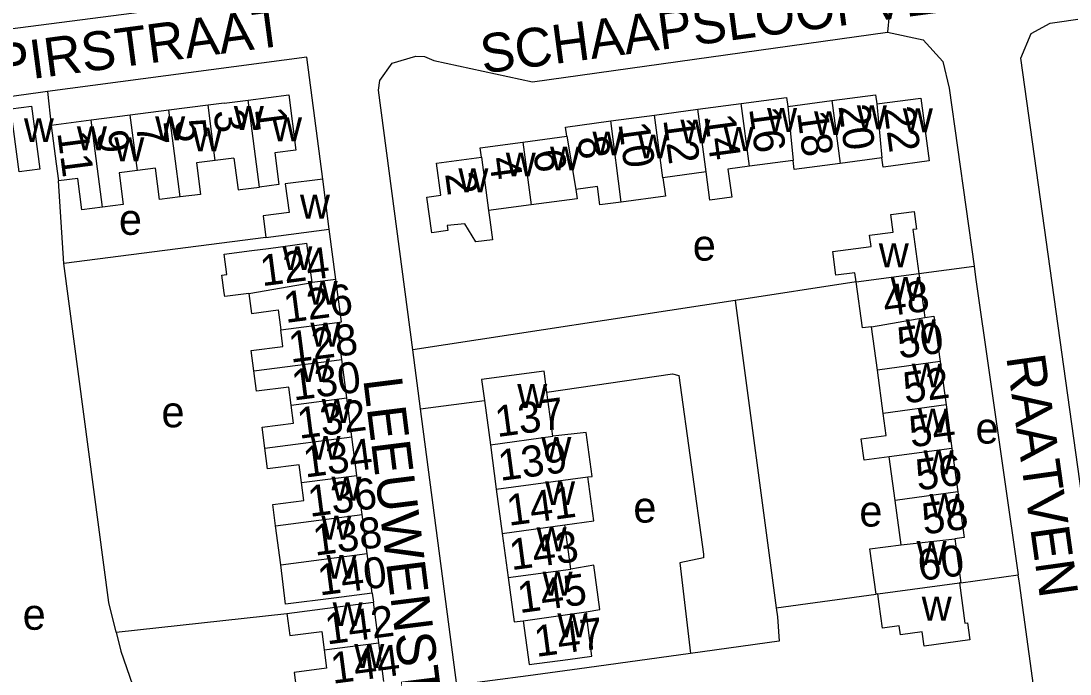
# Model space of a CAD drawing. Extents: x 162667 to 164645, y 379003 to 382150.
# Drawn here: x 163473.8 to 163609, y 381014 to 381098.1 of the extents above; entities that cross this region are included whole.
import ezdxf

# ---------------------------------------------------------------- set-up
doc = ezdxf.new("R2010")
doc.units = 0
for name, color, linetype in [('BLT_Basislijn', 7, 'Continuous'), ('BLT_Bebouwing', 7, 'Continuous'), ('BLT_Centroide', 7, 'Continuous'), ('BLT_Huisnummer', 7, 'Continuous'), ('BLT_Huisnummer_ tussenligend', 7, 'Continuous'), ('BLT_Onderverdeling_panden', 7, 'Continuous'), ('BLT_Straatnaam', 7, 'Continuous'), ('BLT_Vlakafsluiter', 7, 'Continuous')]:
    doc.layers.add(name, color=color, linetype=linetype)

msp = doc.modelspace()

# ---------------------------------------------------------------- linework, layer by layer
at = {"layer": 'BLT_Basislijn'}
for p, q in [((163477.24, 381089.02), (163477.72, 381084.66)), ((163479.35, 381066.86), (163478.64, 381077.52)), ((163505.38, 381070.24), (163479.35, 381066.86)), ((163589.53, 381065.58), (163596.65, 381066.54)), ((163581.45, 381064.5), (163565.86, 381062.12)), ((163565.86, 381062.12), (163524.32, 381055.77)), ((163565.86, 381062.12), (163571.17, 381022.51)), ((163525.33, 381048.17), (163524.32, 381055.77)), ((163525.33, 381048.17), (163533.54, 381049.22)), ((163529.99, 381012.55), (163525.33, 381048.17)), ((163594.95, 381025.75), (163602.36, 381026.78)), ((163519.1, 381024.41), (163519.25, 381023.24)), ((163571.17, 381022.51), (163584.02, 381024.29)), ((163584.26, 381024.32), (163584.02, 381024.29)), ((163486.09, 381019.36), (163508.09, 381021.77))]:
    msp.add_line(p, q, dxfattribs=at)
for points in [[(163506.35, 381101.46), (163450.08, 381094.2), (163448.63, 381104.37)], [(163615.57, 381000.96), (163602.69, 381093.3), (163604.03, 381096.48), (163606.45, 381097.82), (163642.82, 381103.11)], [(163524.32, 381055.77), (163519.88, 381089.18), (163520.07, 381090.43), (163521.66, 381092.66), (163524.72, 381093.57), (163525.84, 381093.52), (163527.02, 381093.02), (163539.76, 381090.26), (163585.52, 381096.69)], [(163585.52, 381096.69), (163590.11, 381095.68), (163592.65, 381092.88), (163593.45, 381089.46), (163596.65, 381066.54)], [(163512.71, 381077.75), (163510.65, 381093.43), (163477.24, 381089.02)], [(163477.24, 381089.02), (163476.32, 381088.9), (163449.95, 381085.27), (163447.02, 381071.2), (163437.7, 381020.39), (163475.54, 380974.72)], [(163514.39, 381064.82), (163513.55, 381071.3)], [(163486.09, 381019.36), (163485.15, 381023.2), (163479.35, 381066.86)], [(163596.65, 381066.54), (163596.86, 381065.11), (163602.36, 381026.78)], [(163541.61, 381050.3), (163557.8, 381052.66), (163558.59, 381052.45), (163561.79, 381029.42), (163561.79, 381028.95), (163558.72, 381028.29), (163560.13, 381016.61)], [(163605.56, 381003.41), (163602.51, 381025.7), (163602.36, 381026.78)], [(163571.17, 381022.51), (163571.32, 381021.36), (163571.54, 381018.21), (163560.13, 381016.61)], [(163486.09, 381019.36), (163486.68, 381016.92), (163496.32, 380989.15)], [(163560.13, 381016.61), (163546.73, 381014.79), (163539.19, 381013.76), (163529.99, 381012.55)]]:
    msp.add_lwpolyline(points, dxfattribs=at)
at = {"layer": 'BLT_Bebouwing'}
for p, q in [((163497.93, 381087.27), (163492.88, 381086.61)), ((163500, 381087.53), (163497.93, 381087.27)), ((163500, 381087.53), (163503.11, 381087.93)), ((163561.05, 381086.74), (163566.65, 381087.49)), ((163572.67, 381087.09), (163578.32, 381087.85)), ((163487.9, 381085.97), (163482.88, 381085.32)), ((163492.88, 381086.61), (163487.9, 381085.97)), ((163549.86, 381085.23), (163555.45, 381085.98)), ((163555.45, 381085.98), (163561.05, 381086.74)), ((163482.88, 381085.32), (163477.72, 381084.66)), ((163538.51, 381082.5), (163544.15, 381083.26)), ((163501.27, 381080.46), (163498.85, 381080.15)), ((163584.78, 381080.49), (163579.41, 381079.77)), ((163573.33, 381080.16), (163567.73, 381079.41)), ((163513.55, 381071.3), (163512.71, 381077.75)), ((163562.14, 381078.66), (163556.54, 381077.91)), ((163539.59, 381074.42), (163534.08, 381073.68)), ((163505.38, 381070.24), (163513.55, 381071.3)), ((163511.33, 381064.42), (163510.67, 381069.47)), ((163589.53, 381065.58), (163590.31, 381059.93)), ((163514.39, 381064.82), (163511.33, 381064.42)), ((163515.17, 381054.52), (163514.55, 381059.27)), ((163584.2, 381053.14), (163583.44, 381058.73)), ((163515.82, 381049.58), (163515.17, 381054.52)), ((163592.29, 381054.24), (163593.05, 381048.65)), ((163584.96, 381047.55), (163584.2, 381053.14)), ((163516.47, 381044.56), (163515.82, 381049.58)), ((163542.38, 381044.61), (163541.61, 381050.3)), ((163533.54, 381049.22), (163534.31, 381043.52)), ((163593.05, 381048.65), (163593.81, 381043.05)), ((163517.12, 381039.58), (163516.47, 381044.56)), ((163534.31, 381043.52), (163535.08, 381037.82)), ((163593.81, 381043.05), (163594.58, 381037.46)), ((163586.48, 381036.36), (163585.72, 381041.96)), ((163517.78, 381034.54), (163517.12, 381039.58)), ((163535.08, 381037.82), (163535.84, 381032.11)), ((163587.26, 381030.63), (163586.48, 381036.36)), ((163518.43, 381029.52), (163517.78, 381034.54)), ((163544.69, 381027.5), (163543.92, 381033.2)), ((163535.84, 381032.11), (163536.61, 381026.41)), ((163594.18, 381031.42), (163594.95, 381025.75)), ((163519.1, 381024.41), (163518.43, 381029.52)), ((163594.95, 381025.75), (163594.76, 381025.73)), ((163519.93, 381018.01), (163519.25, 381023.24)), ((163520.58, 381013.04), (163519.93, 381018.01))]:
    msp.add_line(p, q, dxfattribs=at)
for points in [[(163503.11, 381087.93), (163508.32, 381088.6), (163509.24, 381081.46)], [(163578.32, 381087.85), (163583.97, 381088.61), (163584.11, 381087.42)], [(163566.65, 381087.49), (163572.5, 381088.27), (163572.67, 381087.09)], [(163584.11, 381087.42), (163589.78, 381088.18), (163590.87, 381080.1), (163585.92, 381079.43), (163584.94, 381079.3), (163584.78, 381080.49)], [(163477.72, 381084.66), (163478.36, 381079.7), (163478.64, 381077.52)], [(163544.15, 381083.26), (163543.99, 381084.45), (163549.86, 381085.23)], [(163533.16, 381080.56), (163533, 381081.76), (163538.51, 381082.5)], [(163501.27, 381080.46), (163501.8, 381076.36), (163502.08, 381076.4), (163504.56, 381076.72)], [(163509.24, 381081.46), (163506.52, 381081.11), (163507.04, 381077.04), (163504.56, 381076.72)], [(163534.08, 381073.68), (163534.24, 381072.49), (163534.58, 381069.92), (163532.42, 381069.64), (163531.02, 381071.98), (163528.75, 381071.75), (163528.83, 381071.11), (163526.75, 381070.83), (163526.13, 381075.43), (163527.92, 381075.67), (163527.36, 381079.79), (163533.16, 381080.56)], [(163494.33, 381075.44), (163491.69, 381075.1), (163491.17, 381079.13), (163488.82, 381078.83)], [(163498.85, 381080.15), (163496.43, 381079.84), (163496.96, 381075.78), (163494.33, 381075.44)], [(163567.73, 381079.41), (163564.94, 381079.04), (163565.42, 381075.43), (163562.62, 381075.05), (163562.14, 381078.66)], [(163579.41, 381079.77), (163573.49, 381078.97), (163573.33, 381080.16)], [(163484.32, 381074.13), (163481.65, 381073.79), (163481.13, 381077.84), (163478.64, 381077.52)], [(163488.82, 381078.83), (163486.47, 381078.53), (163486.99, 381074.48), (163484.32, 381074.13)], [(163512.71, 381077.75), (163507.88, 381077.12), (163508.36, 381073.45), (163505.02, 381073.01), (163505.38, 381070.24)], [(163556.54, 381077.91), (163556.87, 381075.55), (163551.19, 381074.79)], [(163545.35, 381076.4), (163545.51, 381075.21), (163539.59, 381074.42)], [(163551.19, 381074.79), (163548.42, 381074.42), (163548.11, 381076.77), (163545.35, 381076.4)], [(163581.45, 381064.5), (163581.29, 381065.68), (163578.84, 381065.36), (163578.44, 381068.42), (163583.38, 381069.08), (163583.2, 381070.5), (163586.22, 381070.9), (163585.94, 381073.18), (163588.94, 381073.58), (163589.24, 381071.29), (163588.75, 381071.23), (163589.53, 381065.58)], [(163500, 381065.41), (163500.36, 381065.45), (163500.01, 381068.08), (163503.57, 381068.54)], [(163503.57, 381068.54), (163505.71, 381068.82), (163510.67, 381069.47)], [(163500, 381063.1), (163499.69, 381065.36), (163500, 381065.41)], [(163514.55, 381059.27), (163515.11, 381059.35), (163514.39, 381064.82)], [(163583.44, 381058.73), (163582.26, 381058.57), (163581.45, 381064.5)], [(163503.18, 381063.01), (163500.07, 381062.6), (163500, 381063.1)], [(163503.18, 381063.01), (163503.51, 381060.44), (163506.96, 381060.89), (163507.29, 381058.33)], [(163590.31, 381059.93), (163591.49, 381060.07), (163592.29, 381054.24)], [(163503.82, 381053.04), (163503.48, 381055.66), (163507.57, 381056.19), (163507.29, 381058.33)], [(163508.62, 381048.64), (163508.32, 381050.96), (163504.16, 381050.42), (163503.82, 381053.04)], [(163541.61, 381050.3), (163541.25, 381052.99), (163533.18, 381051.91), (163533.54, 381049.22)], [(163505.23, 381043.1), (163504.88, 381045.79), (163508.93, 381046.31), (163508.62, 381048.64)], [(163585.72, 381041.96), (163582.5, 381041.52), (163582.12, 381044.29), (163585.35, 381044.73), (163584.96, 381047.55)], [(163546.88, 381039.37), (163547.44, 381039.44), (163546.67, 381045.09), (163542.38, 381044.61)], [(163509.96, 381038.65), (163509.66, 381040.94), (163505.58, 381040.41), (163505.23, 381043.1)], [(163506.63, 381033.08), (163506.27, 381035.83), (163510.26, 381036.35), (163509.96, 381038.65)], [(163543.92, 381033.2), (163547.64, 381033.72), (163546.88, 381039.37)], [(163594.58, 381037.46), (163595.38, 381031.57), (163594.18, 381031.42)], [(163507.29, 381028.07), (163506.63, 381033.08)], [(163584.02, 381024.29), (163583.24, 381030.1), (163587.26, 381030.63)], [(163519.1, 381024.41), (163514.14, 381023.78), (163507.93, 381022.98), (163507.29, 381028.07)], [(163546.66, 381022), (163548.44, 381022.32), (163547.67, 381027.99), (163544.69, 381027.5)], [(163536.61, 381026.41), (163537.38, 381020.71), (163538.56, 381020.84)], [(163594.76, 381025.73), (163595.47, 381020.52), (163595.82, 381020.56), (163596.12, 381018.38), (163590.24, 381017.58), (163589.98, 381019.43), (163587.16, 381019.05), (163587.01, 381020.18), (163584.85, 381019.89), (163584.44, 381022.98), (163584.26, 381024.32)], [(163508.09, 381021.77), (163514.29, 381022.59), (163519.25, 381023.24)], [(163508.09, 381021.77), (163508.46, 381018.93), (163512.58, 381019.46), (163512.89, 381017.09)], [(163538.56, 381020.84), (163539.32, 381015.21), (163544.28, 381015.87), (163547.4, 381016.28), (163546.66, 381022)], [(163512.89, 381017.09), (163513.2, 381014.72), (163509.04, 381014.18), (163509.38, 381011.58)]]:
    msp.add_lwpolyline(points, dxfattribs=at)
msp.add_lwpolyline([(163472.49, 381086.79), (163475.18, 381087.15), (163476.26, 381079.02), (163473.57, 381078.66)], close=True, dxfattribs=at)
at = {"layer": 'BLT_Onderverdeling_panden'}
for p, q in [((163498.85, 381080.15), (163497.93, 381087.27)), ((163504.56, 381076.72), (163503.11, 381087.93)), ((163567.73, 381079.41), (163566.65, 381087.49)), ((163578.32, 381087.85), (163579.41, 381079.77)), ((163584.11, 381087.42), (163584.78, 381080.49)), ((163488.82, 381078.83), (163487.9, 381085.97)), ((163494.33, 381075.44), (163492.88, 381086.61)), ((163556.54, 381077.91), (163555.45, 381085.98)), ((163562.14, 381078.66), (163561.05, 381086.74)), ((163572.67, 381087.09), (163573.33, 381080.16)), ((163484.32, 381074.13), (163482.88, 381085.32)), ((163551.19, 381074.79), (163549.86, 381085.23)), ((163544.15, 381083.26), (163545.35, 381076.4)), ((163538.51, 381082.5), (163539.59, 381074.42)), ((163533.16, 381080.56), (163534.08, 381073.68)), ((163581.45, 381064.5), (163589.53, 381065.58)), ((163503.18, 381063.01), (163511.33, 381064.42)), ((163507.29, 381058.33), (163514.55, 381059.27)), ((163583.44, 381058.73), (163590.31, 381059.93)), ((163503.82, 381053.04), (163515.17, 381054.52)), ((163592.29, 381054.24), (163584.2, 381053.14)), ((163508.62, 381048.64), (163515.82, 381049.58)), ((163593.05, 381048.65), (163584.96, 381047.55)), ((163505.23, 381043.1), (163516.47, 381044.56)), ((163534.31, 381043.52), (163542.38, 381044.61)), ((163593.81, 381043.05), (163585.72, 381041.96)), ((163509.96, 381038.65), (163517.12, 381039.58)), ((163535.08, 381037.82), (163546.88, 381039.37)), ((163594.58, 381037.46), (163586.48, 381036.36)), ((163506.63, 381033.08), (163517.78, 381034.54)), ((163535.84, 381032.11), (163543.92, 381033.2)), ((163587.26, 381030.63), (163594.18, 381031.42)), ((163507.29, 381028.07), (163518.43, 381029.52)), ((163536.61, 381026.41), (163544.69, 381027.5)), ((163584.26, 381024.32), (163594.76, 381025.73)), ((163538.56, 381020.84), (163546.66, 381022)), ((163512.89, 381017.09), (163519.93, 381018.01))]:
    msp.add_line(p, q, dxfattribs=at)
at = {"layer": 'BLT_Vlakafsluiter'}
msp.add_line((163586.31, 381104.98), (163585.52, 381096.69), dxfattribs=at)

# ---------------------------------------------------------------- texts
at = {"layer": 'BLT_Centroide'}
for s, p in [('w', (163581.55, 381084.17)), ('w', (163501.25, 381084.08)), ('w', (163569.98, 381083.83)), ('w', (163576.03, 381083.42)), ('w', (163587.48, 381083.77)), ('w', (163474.19, 381082.52)), ('w', (163481.02, 381081.45)), ('w', (163491.11, 381082.75)), ('w', (163506.17, 381082.62)), ('w', (163558.8, 381082.33)), ('w', (163495.88, 381081.31)), ('w', (163547.47, 381080.8)), ('w', (163553.36, 381080.41)), ('w', (163564.39, 381081.38)), ('w', (163485.84, 381080.03)), ('w', (163542, 381078.86)), ('w', (163536.3, 381078.08)), ('w', (163530.19, 381076.05)), ('w', (163509.77, 381072.66)), ('e', (163486.44, 381070.56)), ('e', (163560.4, 381067.24)), ('w', (163507.51, 381066.03)), ('w', (163584.38, 381066.39)), ('w', (163510.77, 381061.56)), ('w', (163585.9, 381062.06)), ('w', (163511.12, 381056.16)), ('w', (163587.85, 381056.59)), ('w', (163509.79, 381051.59)), ('w', (163588.63, 381050.91)), ('w', (163537.78, 381048.27)), ('w', (163512.58, 381046.34)), ('e', (163491.92, 381045.77)), ('w', (163589.41, 381045.09)), ('e', (163596.84, 381043.67)), ('w', (163511.14, 381041.59)), ('w', (163540.88, 381041.44)), ('w', (163590.15, 381039.72)), ('w', (163513.83, 381036.34)), ('w', (163541.37, 381035.75)), ('w', (163590.91, 381034.12)), ('e', (163552.74, 381033.49)), ('e', (163581.87, 381032.98)), ('w', (163512.53, 381031.31)), ('w', (163540.27, 381029.81)), ('w', (163589.25, 381028.03)), ('w', (163513.19, 381026.25)), ('w', (163541.04, 381024.09)), ('w', (163589.91, 381020.88)), ('e', (163474.03, 381019.69)), ('w', (163513.98, 381020.16)), ('w', (163542.96, 381018.72)), ('w', (163516.77, 381014.78))]:
    msp.add_text(s, height=4, dxfattribs=at).set_placement(p)
at = {"layer": 'BLT_Huisnummer'}
for s, rotation, p in [('1', 277.3532, (163503.95, 381086.8)), ('18', 277.6829, (163573.82, 381086.33)), ('22', 277.6829, (163585, 381086.9)), ('5', 277.3564, (163493.59, 381085.27)), ('10', 277.6829, (163550.81, 381084.88)), ('14', 277.6829, (163561.88, 381085.9)), ('11', 277.3553, (163478.49, 381083.73)), ('9', 277.3564, (163483.58, 381083.83)), ('6', 277.6829, (163539.84, 381081.36)), ('2', 277.6829, (163528.47, 381078.43)), ('124', 7.4287, (163504.9, 381063.93)), ('48', 7.6083, (163585.19, 381060.02)), ('128', 7.4299, (163508.57, 381054.08)), ('52', 7.6083, (163587.78, 381048.83)), ('132', 7.4299, (163509.67, 381044.28)), ('137', 7.6695, (163535.18, 381044.5)), ('56', 7.6083, (163589.4, 381037.61)), ('136', 7.4299, (163511.04, 381034.22)), ('141', 7.6699, (163536.68, 381033.07)), ('60', 7.6083, (163589.68, 381025.96)), ('140', 7.4299, (163512.31, 381024.09)), ('147', 7.5613, (163540.23, 381016.18)), ('144', 7.4299, (163513.99, 381012.72))]:
    msp.add_text(s, height=4, rotation=rotation, dxfattribs=at).set_placement(p)
at = {"layer": 'BLT_Huisnummer_ tussenligend'}
for s, rotation, p in [('20', 277.6829, (163579.17, 381087.15)), ('3', 277.3532, (163498.61, 381086.49)), ('16', 277.6829, (163567.66, 381086.82)), ('7', 277.3564, (163488.62, 381084.72)), ('12', 277.6829, (163556.59, 381085.39)), ('8', 277.6829, (163545.49, 381083.06)), ('4', 277.6829, (163534.13, 381080.42)), ('126', 7.4287, (163507.92, 381059.2)), ('50', 7.6083, (163587.02, 381054.62)), ('130', 7.4299, (163508.96, 381049.21)), ('54', 7.6083, (163588.55, 381043.17)), ('134', 7.4299, (163510.44, 381039.28)), ('139', 7.6695, (163535.58, 381038.85)), ('58', 7.6083, (163590.2, 381031.95)), ('138', 7.4299, (163511.7, 381029.22)), ('143', 7.6699, (163537.03, 381027.35)), ('145', 7.6699, (163538.08, 381021.82)), ('142', 7.4299, (163513.25, 381017.78))]:
    msp.add_text(s, height=4, rotation=rotation, dxfattribs=at).set_placement(p)
at = {"layer": 'BLT_Straatnaam'}
for s, rotation, p in [('SCHAAPSLOOPVEN', 7.6049, (163533.36, 381091.33)), ('TAPIRSTRAAT', 7.5541, (163462.37, 381088.93)), ('RAATVEN', 277.9811, (163600.79, 381054.86)), ('LEEUWENSTRAAT', 277.1132, (163517.92, 381051.95)), ('MAMMOETSTRAAT', 309.451, (163433.89, 381014.85))]:
    msp.add_text(s, height=5, rotation=rotation, dxfattribs=at).set_placement(p)

doc.saveas('drawing.dxf')
